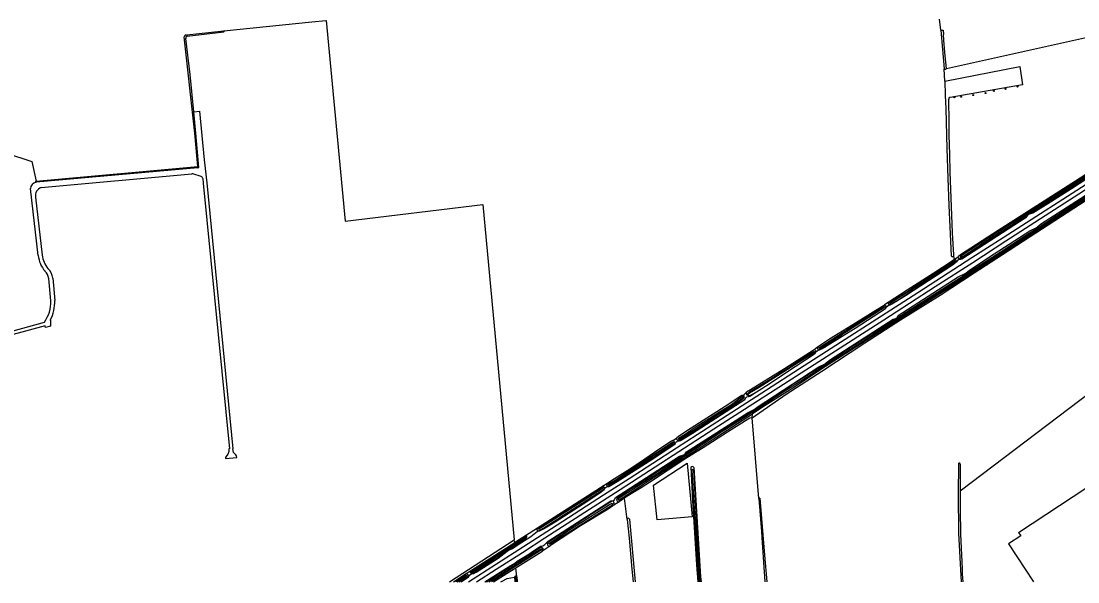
# Model space of a CAD drawing. Extents: x 140000 to 143000, y 403500 to 406000.
# Drawn here: x 141111 to 141994, y 403500 to 403968 of the extents above; entities that cross this region are included whole.
import ezdxf

# ---------------------------------------------------------------- set-up
doc = ezdxf.new("R2010")
doc.units = 0
for name, color, linetype in [('gg-afsc-erfafscheiding', 7, 'Continuous'), ('gg-aspt-spoorlijn', 7, 'Continuous'), ('gg-bbg-bassin', 7, 'Continuous'), ('gg-bbg-bijgebouw', 7, 'Continuous'), ('gg-knt-bronhoudergrens', 7, 'Continuous'), ('gg-knt-verharding', 7, 'Continuous'), ('gg-kntw-bovenkant insteek waterloop', 7, 'Continuous'), ('gg-kntw-waterlijn', 7, 'Continuous'), ('gt-grn-groengrens', 7, 'Continuous'), ('gt-grn-vlakafsluiter', 7, 'Continuous'), ('gt-symb-boom', 7, 'Continuous'), ('gx-grn-maaiveld', 7, 'Continuous')]:
    doc.layers.add(name, color=color, linetype=linetype)

# ---------------------------------------------------------------- blocks, each defined once
blk = doc.blocks.new('gt0-BOOM')
at = {"layer": 'gt-symb-boom'}
for radius in [0.4, 0.2]:
    blk.add_circle((0, 0), radius, dxfattribs=at)

msp = doc.modelspace()

# ---------------------------------------------------------------- linework, layer by layer
at = {"layer": 'gg-afsc-erfafscheiding'}
msp.add_line((141878.96, 403960.47), (141878.11, 403969.72), dxfattribs=at)
at = {"layer": 'gg-aspt-spoorlijn'}
for points in [[(141484.65, 403500), (141553.94, 403544.59), (141597.38, 403572.75), (141618.7, 403586.36), (141658.4, 403611.94), (141675.57, 403623.12), (141733.55, 403660.42), (141761.09, 403677.98), (141859.8, 403741.63), (141905.12, 403770.72), (141931.03, 403787.49), (142008.17, 403837.11), (142092.29, 403891.44), (142159.54, 403934.37), (142407.99, 404091.98), (142533.09, 404171.39), (142542.01, 404177.14), (142597.98, 404212.45), (142612.87, 404221.99), (142661.4, 404252.79), (142844.06, 404368.6), (142865.83, 404382.51), (142918.92, 404416.05), (143000, 404467.58)], [(141491.29, 403500), (141507.75, 403510.61), (141529.65, 403524.57), (141548.37, 403536.8), (141611.26, 403577.18), (141689.42, 403627.66), (141831.47, 403718.88), (141874.47, 403746.63), (141905.72, 403766.65), (141933.48, 403784.62), (142043.67, 403855.52), (142071.48, 403873.53), (142132.95, 403913.03), (142166.01, 403934.15), (142325.8, 404035.5), (142413.78, 404091.41), (142483.77, 404135.67), (142546.75, 404175.66), (142621.53, 404222.99), (142740.18, 404298.5), (142904.99, 404403.09), (143000, 404463.21)]]:
    msp.add_lwpolyline(points, dxfattribs=at)
at = {"layer": 'gg-bbg-bassin'}
msp.add_lwpolyline([(141639.04, 403580.59), (141667.26, 403599.17), (141671.3, 403554.36), (141642.09, 403551.85), (141639.04, 403580.59)], dxfattribs=at)
at = {"layer": 'gg-bbg-bijgebouw'}
msp.add_line((141944.03, 403541.09), (142001.1, 403578.82), dxfattribs=at)
msp.add_lwpolyline([(141944.03, 403541.09), (141945.84, 403538.36), (141935.7, 403531.65), (141956.62, 403500)], dxfattribs=at)
at = {"layer": 'gg-knt-bronhoudergrens'}
for p, q in [((141280.07, 403960.06), (141353.64, 403967.64)), ((141353.64, 403967.64), (141365.76, 403968.68)), ((141127.69, 403829.22), (141253.39, 403840.73)), ((141261.14, 403838.49), (141254.16, 403840.65)), ((141122.88, 403821.09), (141128.52, 403772.83)), ((141137.25, 403753.49), (141138.95, 403734.87)), ((142055.18, 403696.97), (141895.22, 403575.79)), ((141616.94, 403552.07), (141614.95, 403569.9))]:
    msp.add_line(p, q, dxfattribs=at)
for points in [[(141883.72, 403928.46), (142034.17, 403961.95), (142039.87, 403958.43), (142050.8, 403952.8), (142055.1, 403951.96), (142059.83, 403952.72), (142070.74, 403955.09)], [(140942.97, 403665), (140923.17, 403895.59), (140983.99, 403899.62), (140985.34, 403895.81), (140990.11, 403893.48), (141119.76, 403851.01), (141123.27, 403834.53)], [(141262.54, 403836.79), (141262.95, 403832.77), (141284.81, 403611.02), (141284.3, 403610.99), (141284.42, 403608.89), (141283.63, 403606.7), (141282.04, 403604.56), (141281.44, 403603.73), (141281.49, 403602.85), (141290.96, 403603.81), (141290.73, 403605.12), (141290.18, 403605.91), (141288.27, 403607.86), (141287.73, 403610.94)], [(141135.24, 403718.5), (141135.32, 403713.54), (141131.32, 403712.46), (141130.94, 403713.85), (140954.95, 403666.17)], [(141511.51, 403500), (141512.06, 403500.24), (141516.77, 403502.86), (141522.93, 403503.89)]]:
    msp.add_lwpolyline(points, dxfattribs=at)
for centre, radius, start, end in [((141253.57, 403838.77), 1.98, 72.66401, 95.38734), ((141260.55, 403836.58), 2, 5.82482, 72.77591), ((141130.07, 403822.31), 7.3, 109.08298, 189.68641), ((141147.82, 403774.39), 19.36, 184.62998, 221.33408), ((141123.91, 403751.99), 13.43, 6.42842, 45.71962), ((141106.82, 403733.55), 32.15, 332.08641, 2.34803)]:
    msp.add_arc(centre, radius, start, end, dxfattribs=at)
at = {"layer": 'gg-knt-verharding'}
msp.add_line((141727.17, 403569.49), (141721.44, 403636.89), dxfattribs=at)
for points in [[(142008.22, 403841.23), (141988.22, 403828.04), (141970.62, 403816.87), (141956.05, 403807.85), (141954.03, 403807.36), (141952.32, 403806.58), (141951.18, 403805.52), (141949.6, 403803.73), (141896.76, 403769.45), (141895.46, 403769.04), (141893.96, 403768.86), (141892.97, 403768.18), (141892.28, 403767.07), (141889.76, 403764.84), (141875.25, 403755.61), (141849.64, 403738.84), (141838.21, 403731.74), (141836.45, 403730.85), (141834.99, 403730.52), (141833.32, 403728.99)], [(141478.32, 403500), (141484.45, 403504.21), (141485.71, 403505.85), (141486.99, 403506.67), (141488.98, 403507.06), (141490.99, 403507.96), (141509.43, 403519.65), (141516.83, 403525.52), (141519.22, 403526.93), (141521.19, 403527.83), (141525.15, 403530.68), (141536.68, 403537.91), (141540.73, 403541.23), (141542.03, 403542.16), (141543.92, 403542.7), (141547.06, 403544.4), (141556.97, 403550.15), (141580.19, 403565.1), (141594.35, 403574.43), (141597.94, 403577.05), (141598.85, 403578.79), (141599.42, 403579.16), (141600.62, 403579.51), (141601.76, 403579.67), (141608.77, 403583.67), (141638.47, 403602.57), (141657.28, 403615.29), (141658.05, 403616.85), (141659.37, 403617.67), (141660.91, 403617.74), (141661.66, 403617.99), (141671.78, 403624.17), (141715.23, 403652.31), (141716.23, 403653.72), (141717.08, 403654.53), (141718.37, 403654.86), (141719.62, 403654.98), (141720.9, 403655.78), (141722.95, 403657.23)]]:
    msp.add_lwpolyline(points, dxfattribs=at)
at = {"layer": 'gg-kntw-bovenkant insteek waterloop'}
for p, q in [((141248.55, 403956.47), (141249.21, 403956.54)), ((141249.21, 403956.54), (141280.07, 403960.06)), ((141249.42, 403955.61), (141280.14, 403959.26)), ((141878.96, 403960.47), (141882, 403928.4)), ((141882.4, 403917.86), (141882.83, 403906.21)), ((141123.27, 403834.53), (141258.43, 403846.7)), ((141258.51, 403845.7), (141123.35, 403833.54)), ((141895.34, 403598.22), (141895.22, 403575.79)), ((141614.95, 403569.9), (141610.41, 403566.74)), ((141618.91, 403552.32), (141623.88, 403500)), ((141471.9, 403500), (141482.51, 403506.84)), ((141522.93, 403503.89), (141523.3, 403500)), ((141524.93, 403504.07), (141525.33, 403500))]:
    msp.add_line(p, q, dxfattribs=at)
for points in [[(141258.43, 403846.7), (141255.82, 403874.7), (141247.12, 403954.95)], [(141878.96, 403960.47), (141880.95, 403960.69), (141881.25, 403957.07)], [(141883.72, 403928.46), (141882.52, 403941.96), (141881.66, 403952.18), (141881.25, 403957.07)], [(141255.12, 403892.42), (141252.18, 403923.52), (141248.55, 403953.64)], [(141882.4, 403917.86), (141944.95, 403930.16), (141947.33, 403914.88), (141886.87, 403904.35)], [(141882.83, 403906.21), (141883.31, 403894.91), (141884.11, 403861.73), (141884.96, 403837.08), (141885.9, 403814.11), (141886.53, 403796.46), (141887.71, 403772.3)], [(141890.02, 403772.93), (141888.91, 403791.41), (141886.94, 403842.3), (141886.51, 403856.8), (141886.11, 403872.84), (141885.96, 403883.42), (141885.89, 403902.86)], [(142108.98, 403907.34), (142107.38, 403905.7), (142092.6, 403896.75), (142084.98, 403891.81), (142068.87, 403881.82), (142052.36, 403870.73), (142013.01, 403845.52), (142011.21, 403844.76), (142009.3, 403843.43), (142004.63, 403839.93), (141951.81, 403806.49), (141948.23, 403803.56), (141939.82, 403797.78), (141921.4, 403786.19), (141905.22, 403775.67), (141898.09, 403771.15), (141895.68, 403770.03), (141894.23, 403769.91), (141893.64, 403770.52), (141893.88, 403771.64)], [(142105.34, 403907.77), (142064.59, 403881.4), (141991.54, 403834.48), (141926.95, 403793.22), (141895.55, 403772.95), (141893.88, 403771.64)], [(141258.51, 403845.7), (141259.41, 403845.78), (141256.8, 403874.56), (141255.12, 403892.42)], [(141721.44, 403636.89), (141749.76, 403656.78), (141779.68, 403675.99), (141815.68, 403699.54), (141845.53, 403718.61), (141878.47, 403739.47), (141906.84, 403758.08), (141930.66, 403773.22), (141948.1, 403784.57), (142000.47, 403818.54), (142048.77, 403850), (142094.63, 403879.44), (142109.96, 403888.94), (142110.98, 403889.47), (142111.68, 403889.75)], [(142006.96, 403825.78), (141967.47, 403800.11), (141949.88, 403788.93), (141928.68, 403775.03), (141879.24, 403743.53), (141854.11, 403727.45), (141835.25, 403715.27), (141820.15, 403705.91), (141801.24, 403693.99), (141785.5, 403683.79), (141783.35, 403682.14), (141781.76, 403681.22), (141756.54, 403665.5), (141740.61, 403655), (141708.96, 403634.54), (141687.9, 403621.03), (141668.9, 403608.67), (141665.11, 403606.13), (141661.51, 403603.97), (141656.91, 403600.77), (141642.35, 403591.71), (141631.86, 403584.9), (141626.72, 403581.67), (141620.81, 403578.05), (141613.9, 403573.57), (141608.95, 403570.24), (141608.03, 403569.01), (141608.36, 403567.82), (141608.7, 403567.28), (141609.26, 403566.83), (141610.41, 403566.74)], [(141835.2, 403733.2), (141835.02, 403732.84), (141835.14, 403732.18), (141835.41, 403731.83), (141835.83, 403731.55), (141836.74, 403731.47), (141841.46, 403734.08), (141871.02, 403753.55), (141880.13, 403759.44), (141891.6, 403767.06), (141892.05, 403767.79), (141892, 403768.14), (141891.51, 403768.82), (141891.02, 403769.12), (141890.35, 403769)], [(141890.35, 403769), (141890.03, 403768.89), (141887.77, 403767.29), (141873.32, 403757.8), (141851.02, 403743.52), (141835.2, 403733.2)], [(141776.16, 403696.3), (141786, 403702.75), (141807.76, 403716.17), (141824.73, 403726.89), (141831.11, 403730.78), (141831.98, 403731.14)], [(141796.54, 403705.06), (141807.46, 403711.87), (141832.92, 403728.3), (141833.32, 403728.99)], [(141831.98, 403731.14), (141832.49, 403731.1), (141832.82, 403730.93), (141833.21, 403730.54), (141833.38, 403730), (141833.32, 403728.99)], [(141776.16, 403696.3), (141775.88, 403695.15), (141776.07, 403694.6), (141776.49, 403694.03), (141777.22, 403693.57), (141777.59, 403693.58), (141789.94, 403700.96), (141796.54, 403705.06)], [(141716.38, 403658.08), (141716.79, 403658.73), (141720.09, 403660.67), (141748.41, 403677.99), (141773.17, 403693.86)], [(141722.95, 403657.23), (141729.45, 403661.52), (141736.46, 403665.9), (141750.24, 403675.18), (141772.85, 403689.82), (141774.24, 403690.97), (141774.79, 403691.67)], [(141773.17, 403693.86), (141773.76, 403693.82), (141774.44, 403693.11), (141774.74, 403692.24), (141774.79, 403691.67)], [(141658.32, 403619.85), (141658.69, 403620.58), (141660.08, 403621.7), (141670.64, 403628.68), (141680.68, 403634.92), (141692.01, 403642.33), (141702.93, 403649.19), (141711.49, 403654.99), (141712.92, 403655.79), (141713.43, 403655.87), (141714.18, 403655.76)], [(141658.32, 403619.85), (141658.4, 403619.23), (141658.85, 403618.49), (141659.38, 403618.06), (141659.85, 403618.05), (141665.19, 403621.13), (141672.65, 403625.69), (141681.4, 403631.32), (141690.72, 403637.06), (141701.31, 403644.3), (141709.42, 403649.71), (141714.11, 403653.1), (141714.86, 403653.9), (141714.88, 403654.69), (141714.77, 403655.23), (141714.18, 403655.76)], [(141716.38, 403658.08), (141716.55, 403656.87), (141716.91, 403656.07), (141718.24, 403655.56), (141720.23, 403655.75), (141722.95, 403657.23)], [(141721.44, 403636.89), (141719.44, 403636.56), (141718.18, 403635.84), (141700.76, 403625.01), (141680.5, 403611.82), (141667.04, 403603.48), (141635.84, 403582.93), (141628.81, 403578.48), (141621.88, 403574.43), (141616.7, 403571.13), (141614.95, 403569.9)], [(141600.09, 403582.14), (141599.81, 403581.39), (141599.91, 403580.6), (141600.39, 403579.94), (141600.93, 403579.77), (141603.12, 403580.99), (141608.07, 403584.07), (141609.55, 403584.91), (141621.64, 403593), (141646.25, 403608.77), (141655.01, 403614.65), (141656.52, 403616), (141656.72, 403616.48), (141656.35, 403617.2), (141655.87, 403617.7), (141655.33, 403617.91)], [(141600.09, 403582.14), (141606.4, 403586.28), (141617.62, 403593.21), (141620.01, 403595.03), (141631.7, 403602.72), (141644.45, 403611.46), (141654.22, 403617.74), (141655.04, 403618.03), (141655.33, 403617.91)], [(141670.22, 403595.64), (141671.69, 403567.91), (141675.1, 403514.19), (141676.12, 403500)], [(141672.73, 403595.58), (141678.47, 403504.16), (141678.77, 403500)], [(141893.76, 403598.34), (141893.58, 403573.43), (141893.97, 403540.76), (141895.99, 403500)], [(141542.14, 403545.03), (141541.85, 403544.51), (141541.73, 403544.05), (141541.75, 403543.52), (141541.94, 403543.17), (141542.26, 403542.85), (141542.67, 403542.65), (141543.12, 403542.58), (141547.55, 403545.05), (141596.02, 403576.14), (141598.03, 403577.55), (141598.23, 403577.81), (141598.05, 403578.62), (141597.61, 403579.22), (141597.15, 403579.57), (141596.55, 403579.85)], [(141542.14, 403545.03), (141594.8, 403578.82), (141596.55, 403579.85)], [(141895.22, 403575.79), (141895.14, 403560.64), (141895.64, 403539.78), (141896.88, 403510.9), (141897.02, 403506.54)], [(141605.91, 403564.02), (141606.15, 403564.58), (141606.27, 403565.79), (141605.98, 403566.47), (141605.55, 403567.12), (141604.45, 403567.28), (141603.05, 403566.66), (141601.29, 403565.48), (141600.18, 403564.65), (141588.25, 403556.99), (141575.27, 403548.85), (141551.4, 403533.2), (141550.21, 403532.11), (141550.45, 403530.92), (141550.9, 403530.36), (141551.79, 403529.85), (141552.42, 403529.92)], [(141727.17, 403569.49), (141729.23, 403542.09), (141729.59, 403536.96), (141732.15, 403500)], [(141727.93, 403569.84), (141731.93, 403522.23), (141733.8, 403500)], [(141605.91, 403564.02), (141605.15, 403563.56), (141601.18, 403560.77), (141578.16, 403546.63), (141553.97, 403530.78), (141552.42, 403529.92)], [(141616.94, 403552.07), (141618.66, 403536.54), (141621.1, 403510.5), (141622.15, 403500)], [(141486.15, 403509.27), (141485.77, 403508.56), (141486.13, 403507.83), (141486.84, 403506.95), (141487.79, 403507.03), (141489.56, 403507.99), (141508.24, 403519.83), (141514.71, 403524.4), (141516.65, 403525.87), (141518.52, 403527.07), (141520.94, 403528.46), (141525.3, 403531.25), (141530.44, 403534.71), (141532.52, 403536.24), (141533.09, 403536.89), (141533.36, 403537.55), (141533.35, 403538.25), (141533.17, 403538.55), (141532.68, 403538.77), (141532.15, 403538.73)], [(141486.15, 403509.27), (141490.16, 403511.75), (141523.16, 403532.96)], [(141523.16, 403532.96), (141523.91, 403533.44), (141524.77, 403533.99), (141532.15, 403538.73)], [(141499.45, 403500), (141508.55, 403505.98), (141538.87, 403524.95), (141542.46, 403527.65), (141544.7, 403529.05), (141545.59, 403528.92), (141546.57, 403528.21), (141546.71, 403527.42), (141546.26, 403526.11), (141545.74, 403525.31)], [(141524.18, 403511.84), (141525.8, 403512.85), (141545.67, 403525.21), (141545.74, 403525.31)], [(141476.83, 403500), (141483.93, 403504.56), (141484.12, 403504.98), (141484.18, 403505.43), (141483.96, 403506.16), (141483.4, 403506.68), (141482.97, 403506.83), (141482.51, 403506.84)], [(141505.53, 403500), (141516.71, 403507.19), (141524.18, 403511.84)], [(141897.02, 403506.54), (141897.24, 403503.34), (141897.41, 403500)]]:
    msp.add_lwpolyline(points, dxfattribs=at)
for centre, radius, start, end in [((141248.5, 403955.08), 1.39, 87.68993, 185.26561), ((141249.88, 403954.23), 1.45, 108.44002, 203.94379), ((141280.07, 403959.66), 0.406, 280.46999, 89.45722), ((141882.84, 403929.05), 1.06, 217.83203, 326.16141), ((141886.61, 403903.45), 0.933, 74.02757, 219.12819), ((141123.31, 403834.04), 0.5, 94.71755, 275.38078), ((141888.86, 403772.63), 1.2, 195.94878, 317.21787), ((141888.86, 403772.63), 1.2, 317.20922, 14.15776), ((141671.45, 403594.67), 1.57, 35.3893, 141.64857), ((141894.55, 403598.32), 0.797, 352.23056, 178.82839), ((141727.61, 403569.52), 0.445, 45.0906, 183.72895), ((141617.93, 403552.15), 0.995, 9.93629, 184.57842), ((141523.94, 403503.83), 1.02, 13.40108, 176.7405)]:
    msp.add_arc(centre, radius, start, end, dxfattribs=at)
at = {"layer": 'gg-kntw-waterlijn'}
for p, q in [((141523.52, 403503.86), (141523.9, 403500)), ((141524.35, 403503.93), (141524.73, 403500))]:
    msp.add_line(p, q, dxfattribs=at)
for points in [[(142083.29, 403872.72), (142082.84, 403872.43), (142040.9, 403845.51), (142022.05, 403833.4), (141938.28, 403778.86), (141886.67, 403745.73), (141819.82, 403703.41), (141782.79, 403679.87), (141767.29, 403669.61), (141757.65, 403663.01), (141732.43, 403647.14), (141721.65, 403640.23)], [(142010.48, 403845.54), (141973.52, 403822.06), (141961.47, 403814.76), (141936.5, 403798.09), (141919.05, 403787.08), (141895.71, 403771.81), (141895.15, 403771.09), (141895.55, 403771.01), (141896.47, 403771.24), (141898.18, 403772.17), (141921.35, 403787.43), (141936.96, 403797.3), (141949.29, 403805.87), (141988.93, 403831.16), (142021.24, 403852.15)], [(142004.7, 403823.42), (141947.62, 403786.21), (141898.96, 403754.88), (141869.84, 403736.37), (141811.48, 403698.88), (141796.43, 403689.55), (141770.93, 403673.15), (141748.69, 403659.13), (141714.24, 403636.71), (141696.99, 403625.69), (141657.34, 403599.78), (141628.01, 403580.86), (141614.3, 403572.28), (141609.69, 403569.17), (141609.43, 403568.78), (141609.54, 403568.61), (141610.34, 403568.59), (141628.3, 403579.94), (141634.83, 403584.36), (141675.47, 403610.61), (141721.65, 403640.23)], [(141836.6, 403732.47), (141836.29, 403732.55), (141836.21, 403732.82), (141836.48, 403733.15), (141849.82, 403741.59), (141872.73, 403756.54), (141888.82, 403766.88), (141890.96, 403768.18), (141891.4, 403767.91), (141891.3, 403767.49), (141838.31, 403733.45), (141836.6, 403732.47)], [(141777.33, 403695.73), (141831.24, 403729.96), (141831.74, 403730.12), (141832, 403730.05), (141832.43, 403729.72), (141832.42, 403729.49), (141832.05, 403729.11), (141805.92, 403712.43), (141786.52, 403699.92), (141777.67, 403694.67), (141777.46, 403694.77), (141777.19, 403695.35), (141777.2, 403695.58), (141777.33, 403695.73)], [(141737.02, 403669.5), (141745.62, 403675), (141749.01, 403677.06), (141767.47, 403689.08), (141772.87, 403692.37), (141773.41, 403692.33), (141773.74, 403692.16), (141773.8, 403691.82), (141770.09, 403689.33), (141760.12, 403683.1), (141727.21, 403662.22), (141719.33, 403657.44), (141718.11, 403656.52), (141717.83, 403656.5), (141717.68, 403656.86), (141717.93, 403657.36), (141719.39, 403658.68), (141737.02, 403669.5)], [(141660.32, 403618.96), (141662.13, 403619.91), (141704.29, 403647.1), (141711.5, 403652.06), (141713.88, 403654.11), (141713.93, 403654.35), (141713.77, 403654.54), (141712.94, 403654.45), (141711.8, 403653.71), (141708.88, 403651.52), (141704.2, 403647.89), (141694.33, 403641.72), (141673.16, 403628.17), (141665.54, 403623), (141660.02, 403619.58), (141659.79, 403619.28), (141659.91, 403619.04), (141660.32, 403618.96)], [(141601.13, 403581.54), (141607.27, 403585.15), (141619.54, 403593.28), (141642.57, 403608.65), (141652.77, 403615.22), (141654.95, 403616.54), (141655.27, 403616.6), (141655.48, 403616.43), (141655.52, 403616.21), (141655.18, 403615.73), (141640.14, 403606.15), (141625.95, 403596.67), (141619.66, 403592.34), (141608.42, 403585.07), (141602.7, 403581.65), (141601.42, 403581.09), (141601.18, 403581.25), (141601.13, 403581.54)], [(141671.07, 403593.18), (141673.48, 403552.29), (141675.61, 403522.53), (141677.03, 403500)], [(141672.54, 403593.15), (141675.14, 403542.74), (141678.16, 403500)], [(141543.26, 403543.91), (141543.01, 403544.06), (141543.08, 403544.34), (141595.3, 403577.94), (141596.61, 403578.8), (141596.96, 403578.24), (141595.58, 403577.41), (141543.26, 403543.91)], [(141569.68, 403543.91), (141602.3, 403564.6), (141604.05, 403565.55), (141604.72, 403565.34), (141604.62, 403564.28), (141603.51, 403563.32), (141583.97, 403550.96), (141561.75, 403537.14), (141553.99, 403532.11), (141552.7, 403531.46), (141551.79, 403531.44), (141551.76, 403532.07), (141569.68, 403543.91)], [(141487.27, 403507.7), (141488.34, 403508.24), (141490.82, 403510.12), (141532.45, 403537.03), (141532.58, 403537.17), (141532.58, 403537.34), (141532.41, 403537.42), (141490.64, 403510.64), (141488.12, 403509.14), (141487.17, 403508.47), (141486.84, 403508.09), (141486.89, 403507.82), (141487.27, 403507.7)], [(141501.59, 403500), (141509.89, 403505.43), (141525.2, 403515.07), (141544.87, 403527.64), (141545.25, 403527.64), (141545.52, 403527.48), (141545.54, 403526.82), (141544.77, 403526.06), (141524.07, 403512.96), (141503.75, 403500)], [(141475.02, 403500), (141482.97, 403505.09), (141482.98, 403505.24), (141482.89, 403505.41), (141482.57, 403505.45), (141474.05, 403500)]]:
    msp.add_lwpolyline(points, dxfattribs=at)
for centre, radius, start, end in [((141671.81, 403593.02), 0.749, 9.8129, 167.92674), ((141523.94, 403503.83), 0.422, 13.41164, 176.76582)]:
    msp.add_arc(centre, radius, start, end, dxfattribs=at)
at = {"layer": 'gt-grn-groengrens'}
for p, q in [((141125.2, 403772.56), (141118.69, 403828.29)), ((141889.74, 403771.82), (141890.35, 403769)), ((141890.35, 403769), (141893.88, 403771.64)), ((141135.62, 403734.55), (141133.93, 403753.11)), ((141835.2, 403733.2), (141831.98, 403731.14)), ((140942.97, 403665), (141130.29, 403716.82)), ((141773.17, 403693.86), (141776.16, 403696.3)), ((141714.18, 403655.76), (141716.38, 403658.08)), ((141655.33, 403617.91), (141658.32, 403619.85)), ((141596.55, 403579.85), (141600.09, 403582.14)), ((141610.41, 403566.74), (141605.91, 403564.02)), ((141532.15, 403538.73), (141542.14, 403545.03)), ((141468.63, 403500), (141522.82, 403535.11)), ((141523.16, 403532.96), (141522.82, 403535.11)), ((141552.42, 403529.92), (141545.74, 403525.31)), ((141482.51, 403506.84), (141486.15, 403509.27)), ((141524.93, 403504.07), (141524.18, 403511.84))]:
    msp.add_line(p, q, dxfattribs=at)
for points in [[(141365.76, 403968.68), (141381.64, 403801), (141496.44, 403815.05), (141522.82, 403535.11)], [(141255.12, 403892.42), (141259.91, 403892.89), (141263.87, 403852.37), (141265.84, 403833.05), (141287.73, 403610.94)]]:
    msp.add_lwpolyline(points, dxfattribs=at)
for centre, radius, start, end in [((141124.07, 403828.2), 5.39, 97.66314, 179.00064), ((141147.82, 403774.39), 22.69, 184.63022, 221.33312), ((141123.68, 403751.92), 10.31, 6.59164, 46.49477), ((141106.83, 403733.55), 28.81, 324.51085, 1.99817)]:
    msp.add_arc(centre, radius, start, end, dxfattribs=at)
at = {"layer": 'gt-grn-vlakafsluiter'}
for p, q in [((141249.21, 403956.54), (141249.42, 403955.61)), ((141882.4, 403917.86), (141882, 403928.4)), ((141258.51, 403845.7), (141258.43, 403846.7)), ((141721.44, 403636.89), (141721.65, 403640.23))]:
    msp.add_line(p, q, dxfattribs=at)
at = {"layer": 'gx-grn-maaiveld'}
for points in [[(141498.29, 403500), (141519.34, 403513.49), (141523.38, 403515.58), (141525.26, 403517.25), (141533.49, 403522.32), (141536.77, 403524.6), (141544.58, 403529.67), (141546.52, 403530.09), (141548.39, 403531.18), (141550.98, 403533.85), (141603.5, 403567.65), (141605.15, 403567.77), (141606.42, 403568.43), (141607.35, 403570.3), (141615.09, 403575.52), (141660.81, 403604.85), (141664.28, 403606.16), (141665.43, 403606.87), (141666.64, 403608.43), (141718.26, 403641.52), (141723.05, 403643.97), (141724.28, 403644.8), (141725.54, 403645.84), (141777.19, 403679.44), (141782.35, 403682.04), (141783.42, 403682.73), (141787.03, 403685.64), (141839.25, 403719.28), (141841.4, 403719.85), (141842.7, 403720.67), (141843.54, 403722.27), (141893.61, 403754.6), (141899.88, 403757.62), (141903.07, 403760.34), (141923.73, 403773.73), (141953.34, 403792.97), (141954.6, 403793.64), (141957.59, 403794.9), (141959.46, 403796.15), (141962.38, 403798.65), (142014.54, 403832.1)], [(141796.54, 403705.06), (141794.55, 403703.43), (141782.03, 403695.6), (141779.53, 403694.16), (141776.65, 403693.18), (141775.78, 403692.59), (141774.79, 403691.67)]]:
    msp.add_lwpolyline(points, dxfattribs=at)

# ---------------------------------------------------------------- block references
at = {"layer": 'gt-symb-boom'}
for p in [(141933.24, 403911.49), (141943.24, 403913.41), (141890.37, 403904.53), (141896.2, 403905.02), (141906.18, 403906.41), (141916.42, 403908.04), (141923.46, 403909.87)]:
    msp.add_blockref('gt0-BOOM', p, dxfattribs=at)

doc.saveas('drawing.dxf')
